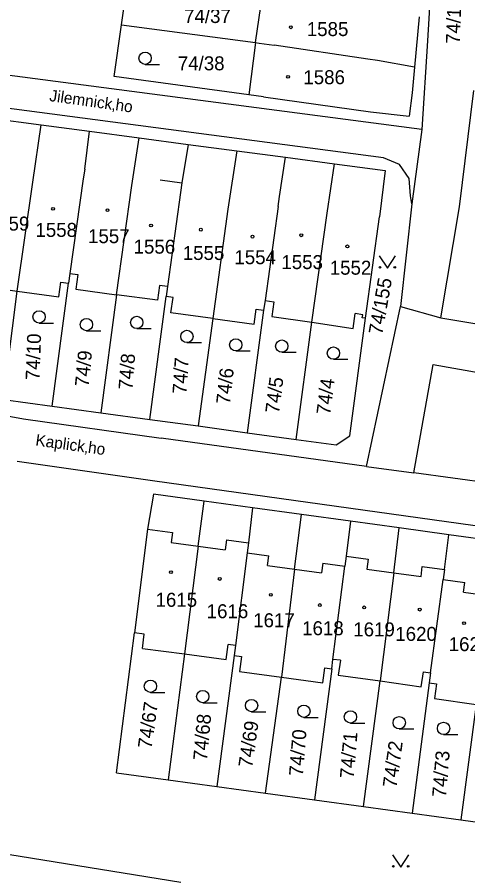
# Model space of a CAD drawing. Extents: x -735249 to -729401, y -1124843 to -1121828.
# Drawn here: x -734160.5 to -734105.7, y -1123145.7 to -1123040.9 of the extents above; entities that cross this region are included whole.
import ezdxf

# ---------------------------------------------------------------- set-up
doc = ezdxf.new("R2010")
doc.units = 0
for name, color, linetype in [('Vrstva 1', 7, 'Continuous'), ('Vrstva 15', 7, 'Continuous'), ('Vrstva 18', 7, 'Continuous'), ('Vrstva 19', 7, 'Continuous'), ('Vrstva 25', 7, 'Continuous'), ('Vrstva 4', 7, 'Continuous')]:
    doc.layers.add(name, color=color, linetype=linetype)

msp = doc.modelspace()

# ---------------------------------------------------------------- linework, layer by layer
at = {"layer": 'Vrstva 1'}
for points in [[(-734109.68, -1123028.77), (-734110.56, -1123043.76)], [(-734147.8, -1123041.82), (-734146.96, -1123035.85)], [(-734131.49, -1123043.99), (-734130.67, -1123038.13)], [(-734111.61, -1123040.83), (-734112.16, -1123046.96)], [(-734111.28, -1123054.55), (-734204.46, -1123042.34)], [(-734148.69, -1123048.1), (-734147.8, -1123041.82)], [(-734147.8, -1123041.82), (-734131.49, -1123043.99)], [(-734131.49, -1123043.99), (-734132.33, -1123050.34)], [(-734131.49, -1123043.99), (-734131.06, -1123044.04)], [(-734131.06, -1123044.04), (-734129.25, -1123044.31)], [(-734117.85, -1123045.99), (-734129.25, -1123044.31)], [(-734110.56, -1123043.76), (-734111.28, -1123054.55)], [(-734116.65, -1123046.17), (-734117.85, -1123045.99)], [(-734112.16, -1123046.96), (-734116.65, -1123046.17)], [(-734115.94, -1123058.01), (-734201.22, -1123046.76)], [(-734112.16, -1123046.96), (-734112.44, -1123050.11)], [(-734132.33, -1123050.34), (-734148.69, -1123048.1)], [(-734130.51, -1123050.59), (-734132.33, -1123050.34)], [(-734130.51, -1123050.59), (-734117.52, -1123052.4)], [(-734112.44, -1123050.11), (-734112.81, -1123052.93)], [(-734106.67, -1123063.96), (-734104.94, -1123049.83)], [(-734117.52, -1123052.4), (-734112.81, -1123052.93)], [(-734163.75, -1123053.19), (-734157.58, -1123054.01)], [(-734158.57, -1123060.96), (-734157.58, -1123054.01)], [(-734157.58, -1123054.01), (-734151.71, -1123054.78)], [(-734152.28, -1123059.4), (-734151.71, -1123054.78)], [(-734151.71, -1123054.78), (-734145.67, -1123055.58)], [(-734111.28, -1123054.55), (-734112.49, -1123063.63)], [(-734146.54, -1123061.4), (-734145.67, -1123055.58)], [(-734145.67, -1123055.58), (-734139.69, -1123056.38)], [(-734139.69, -1123056.38), (-734140.45, -1123061.07)], [(-734139.69, -1123056.38), (-734133.76, -1123057.16)], [(-734133.76, -1123057.16), (-734134.87, -1123064.28)], [(-734133.76, -1123057.16), (-734127.85, -1123057.94)], [(-734128.6, -1123062.74), (-734127.85, -1123057.94)], [(-734127.85, -1123057.94), (-734121.9, -1123058.73)], [(-734113.98, -1123058.83), (-734115.94, -1123058.01)], [(-734122.77, -1123064.74), (-734121.9, -1123058.73)], [(-734121.9, -1123058.73), (-734115.71, -1123059.55)], [(-734112.8, -1123060.51), (-734113.98, -1123058.83)], [(-734152.28, -1123059.4), (-734152.45, -1123060.58)], [(-734115.71, -1123059.55), (-734116.41, -1123065.2)], [(-734160.48, -1123074.24), (-734158.57, -1123060.96)], [(-734152.45, -1123060.58), (-734154.09, -1123072.08)], [(-734140.45, -1123061.07), (-734140.61, -1123062.25)], [(-734112.65, -1123062.65), (-734112.8, -1123060.51)], [(-734148.4, -1123074.69), (-734146.54, -1123061.4)], [(-734140.61, -1123062.25), (-734142.22, -1123073.68)], [(-734128.76, -1123063.94), (-734128.6, -1123062.74)], [(-734112.49, -1123063.63), (-734112.65, -1123062.65)], [(-734134.87, -1123064.28), (-734136.71, -1123077.58)], [(-734128.76, -1123063.94), (-734130.34, -1123075.37)], [(-734112.49, -1123063.63), (-734113.85, -1123076.12)], [(-734108.94, -1123077.51), (-734106.67, -1123063.96)], [(-734124.64, -1123078.04), (-734122.77, -1123064.74)], [(-734118.14, -1123077.54), (-734116.41, -1123065.2)], [(-734154.09, -1123072.08), (-734154.26, -1123073.28)], [(-734154.09, -1123072.08), (-734153.12, -1123072.21)], [(-734153.12, -1123072.21), (-734153.36, -1123074.01)], [(-734165.44, -1123073.56), (-734160.48, -1123074.24)], [(-734156.23, -1123088.23), (-734154.26, -1123073.28)], [(-734155.42, -1123074.94), (-734155.17, -1123073.16)], [(-734155.17, -1123073.16), (-734154.26, -1123073.28)], [(-734143.19, -1123073.55), (-734143.44, -1123075.36)], [(-734142.22, -1123073.68), (-734143.19, -1123073.55)], [(-734142.22, -1123073.68), (-734142.38, -1123074.9)], [(-734162.16, -1123087.42), (-734160.48, -1123074.24)], [(-734160.48, -1123074.24), (-734155.42, -1123074.94)], [(-734153.36, -1123074.01), (-734148.4, -1123074.69)], [(-734148.4, -1123074.69), (-734150.31, -1123089.04)], [(-734143.44, -1123075.36), (-734148.4, -1123074.69)], [(-734144.37, -1123089.85), (-734142.38, -1123074.9)], [(-734141.52, -1123075.02), (-734142.38, -1123074.9)], [(-734141.78, -1123076.87), (-734141.52, -1123075.02)], [(-734130.34, -1123075.37), (-734130.51, -1123076.55)], [(-734130.34, -1123075.37), (-734129.27, -1123075.53)], [(-734129.27, -1123075.53), (-734129.53, -1123077.32)], [(-734136.71, -1123077.58), (-734141.78, -1123076.87)], [(-734130.51, -1123076.55), (-734132.5, -1123091.48)], [(-734131.68, -1123078.28), (-734131.43, -1123076.42)], [(-734131.43, -1123076.42), (-734130.51, -1123076.55)], [(-734119.63, -1123078.78), (-734119.36, -1123076.98)], [(-734118.45, -1123077.12), (-734119.36, -1123076.98)], [(-734117.98, -1123095.58), (-734113.85, -1123076.12)], [(-734113.85, -1123076.12), (-734108.94, -1123077.51)], [(-734136.71, -1123077.58), (-734138.46, -1123090.66)], [(-734136.71, -1123077.58), (-734131.68, -1123078.28)], [(-734129.53, -1123077.32), (-734124.64, -1123078.04)], [(-734120.03, -1123091.85), (-734118.14, -1123077.54)], [(-734118.51, -1123077.48), (-734118.45, -1123077.12)], [(-734118.14, -1123077.54), (-734118.51, -1123077.48)], [(-734108.94, -1123077.51), (-734087.34, -1123081.09)], [(-734126.57, -1123092.29), (-734124.64, -1123078.04)], [(-734124.64, -1123078.04), (-734119.63, -1123078.78)], [(-734112.25, -1123096.36), (-734109.9, -1123083.19)], [(-734109.9, -1123083.19), (-734095.95, -1123085.66)], [(-734183.42, -1123085.43), (-734159.71, -1123089.77)], [(-734162.16, -1123087.42), (-734156.23, -1123088.23)], [(-734156.23, -1123088.23), (-734150.31, -1123089.04)], [(-734150.31, -1123089.04), (-734144.37, -1123089.85)], [(-734159.71, -1123089.77), (-734142.98, -1123092.13)], [(-734144.37, -1123089.85), (-734138.46, -1123090.66)], [(-734138.46, -1123090.66), (-734132.5, -1123091.48)], [(-734132.5, -1123091.48), (-734126.57, -1123092.29)], [(-734117.98, -1123095.58), (-734142.98, -1123092.13)], [(-734126.57, -1123092.29), (-734121.67, -1123092.96)], [(-734121.67, -1123092.96), (-734120.03, -1123091.85)], [(-734160.49, -1123094.94), (-734143.74, -1123097.34)], [(-734117.98, -1123095.58), (-734112.25, -1123096.36)], [(-734098, -1123098.3), (-734112.25, -1123096.36)], [(-734143.74, -1123097.34), (-734081.24, -1123106.08)], [(-734143.9, -1123098.98), (-734144.62, -1123103.21)], [(-734137.76, -1123099.82), (-734143.9, -1123098.98)], [(-734138.49, -1123105.28), (-734137.76, -1123099.82)], [(-734131.88, -1123100.62), (-734137.76, -1123099.82)], [(-734131.88, -1123100.62), (-734132.37, -1123104.89)], [(-734125.92, -1123101.44), (-734131.88, -1123100.62)], [(-734126.76, -1123108.1), (-734125.92, -1123101.44)], [(-734119.95, -1123102.26), (-734125.92, -1123101.44)], [(-734119.95, -1123102.26), (-734120.49, -1123106.51)], [(-734114.01, -1123103.07), (-734119.95, -1123102.26)], [(-734114.66, -1123108.53), (-734114.01, -1123103.07)], [(-734107.98, -1123103.9), (-734114.01, -1123103.07)], [(-734144.62, -1123103.21), (-734146.24, -1123115.86)], [(-734108.53, -1123108.15), (-734107.98, -1123103.9)], [(-734102.03, -1123104.72), (-734107.98, -1123103.9)], [(-734132.37, -1123104.89), (-734132.52, -1123106.1)], [(-734138.49, -1123105.28), (-734140.14, -1123118.39)], [(-734132.52, -1123106.1), (-734133.94, -1123117.4)], [(-734120.49, -1123106.51), (-734120.64, -1123107.73)], [(-734126.76, -1123108.1), (-734128.33, -1123121.25)], [(-734122.08, -1123119.07), (-734120.64, -1123107.73)], [(-734108.53, -1123108.15), (-734108.69, -1123109.34)], [(-734114.66, -1123108.53), (-734116.35, -1123121.7)], [(-734110.21, -1123120.71), (-734108.69, -1123109.34)], [(-734148.4, -1123132.89), (-734146.24, -1123115.86)], [(-734145.06, -1123115.99), (-734146.24, -1123115.86)], [(-734145.25, -1123117.75), (-734145.06, -1123115.99)], [(-734145.25, -1123117.75), (-734140.14, -1123118.39)], [(-734135.07, -1123119.09), (-734134.82, -1123117.28)], [(-734133.94, -1123117.4), (-734134.82, -1123117.28)], [(-734133.94, -1123117.4), (-734134.09, -1123118.6)], [(-734140.14, -1123118.39), (-734142.13, -1123133.75)], [(-734140.14, -1123118.39), (-734135.07, -1123119.09)], [(-734134.09, -1123118.6), (-734136.22, -1123134.56)], [(-734134.09, -1123118.6), (-734133.21, -1123118.72)], [(-734133.21, -1123118.72), (-734133.46, -1123120.53)], [(-734122.23, -1123120.24), (-734122.08, -1123119.07)], [(-734121.18, -1123119.18), (-734122.08, -1123119.07)], [(-734121.18, -1123119.18), (-734121.43, -1123120.99)], [(-734133.46, -1123120.53), (-734128.33, -1123121.25)], [(-734122.23, -1123120.24), (-734124.32, -1123136.19)], [(-734123.33, -1123121.94), (-734123.08, -1123120.11)], [(-734123.08, -1123120.11), (-734122.23, -1123120.24)], [(-734111.34, -1123122.4), (-734111.08, -1123120.58)], [(-734111.08, -1123120.58), (-734110.21, -1123120.71)], [(-734110.21, -1123120.71), (-734110.37, -1123121.93)], [(-734130.29, -1123135.37), (-734128.33, -1123121.25)], [(-734128.33, -1123121.25), (-734123.33, -1123121.94)], [(-734121.43, -1123120.99), (-734116.35, -1123121.7)], [(-734118.38, -1123137), (-734116.35, -1123121.7)], [(-734116.35, -1123121.7), (-734111.34, -1123122.4)], [(-734110.37, -1123121.93), (-734112.46, -1123137.81)], [(-734110.37, -1123121.93), (-734109.48, -1123122.05)], [(-734109.48, -1123122.05), (-734109.74, -1123123.84)], [(-734109.74, -1123123.84), (-734104.66, -1123124.55)], [(-734104.66, -1123124.55), (-734106.53, -1123138.62)], [(-734148.4, -1123132.89), (-734142.13, -1123133.75)], [(-734142.13, -1123133.75), (-734136.22, -1123134.56)], [(-734136.22, -1123134.56), (-734130.29, -1123135.37)], [(-734130.29, -1123135.37), (-734124.32, -1123136.19)], [(-734124.32, -1123136.19), (-734118.38, -1123137)], [(-734118.38, -1123137), (-734112.46, -1123137.81)], [(-734112.46, -1123137.81), (-734106.53, -1123138.62)], [(-734106.53, -1123138.62), (-734100.42, -1123139.46)], [(-734169.95, -1123141.46), (-734140.57, -1123146.21)]]:
    msp.add_lwpolyline(points, dxfattribs=at)
at = {"layer": 'Vrstva 25'}
for points in [[(-734144.93, -1123046.64), (-734143.18, -1123046.64)], [(-734116.46, -1123069.94), (-734115.46, -1123071.44), (-734114.46, -1123069.94)], [(-734157.83, -1123078.13), (-734156.08, -1123078.13)], [(-734152.06, -1123079.07), (-734150.31, -1123079.07)], [(-734145.95, -1123078.81), (-734144.2, -1123078.81)], [(-734139.84, -1123080.51), (-734138.09, -1123080.51)], [(-734133.9, -1123081.53), (-734132.15, -1123081.53)], [(-734128.31, -1123081.69), (-734126.56, -1123081.69)], [(-734122.03, -1123082.54), (-734120.28, -1123082.54)], [(-734144.28, -1123123.1), (-734142.53, -1123123.1)], [(-734137.92, -1123124.35), (-734136.17, -1123124.35)], [(-734131.98, -1123125.45), (-734130.23, -1123125.45)], [(-734125.62, -1123126.14), (-734123.87, -1123126.14)], [(-734119.95, -1123126.83), (-734118.2, -1123126.83)], [(-734114.01, -1123127.53), (-734112.26, -1123127.53)], [(-734108.62, -1123128.22), (-734106.87, -1123128.22)], [(-734114.83, -1123142.86), (-734113.83, -1123144.36), (-734112.83, -1123142.86)]]:
    msp.add_lwpolyline(points, dxfattribs=at)
for centre, radius in [((-734127.21, -1123042.12), 0.175), ((-734144.93, -1123045.89), 0.75), ((-734127.54, -1123048.15), 0.175), ((-734156.13, -1123064.22), 0.175), ((-734149.51, -1123064.39), 0.175), ((-734144.2, -1123066.25), 0.175), ((-734138.15, -1123066.76), 0.175), ((-734131.87, -1123067.61), 0.175), ((-734125.93, -1123067.44), 0.175), ((-734120.33, -1123068.8), 0.175), ((-734116.36, -1123071.34), 0.1), ((-734114.56, -1123071.34), 0.1), ((-734157.83, -1123077.38), 0.75), ((-734152.06, -1123078.32), 0.75), ((-734145.95, -1123078.06), 0.75), ((-734139.84, -1123079.76), 0.75), ((-734133.9, -1123080.78), 0.75), ((-734128.31, -1123080.94), 0.75), ((-734122.03, -1123081.79), 0.75), ((-734141.79, -1123108.45), 0.175), ((-734135.85, -1123109.28), 0.175), ((-734129.63, -1123111.22), 0.175), ((-734123.68, -1123112.46), 0.175), ((-734118.29, -1123112.74), 0.175), ((-734111.52, -1123113.01), 0.175), ((-734106.13, -1123114.67), 0.175), ((-734144.28, -1123122.35), 0.75), ((-734137.92, -1123123.6), 0.75), ((-734131.98, -1123124.7), 0.75), ((-734125.62, -1123125.39), 0.75), ((-734119.95, -1123126.08), 0.75), ((-734114.01, -1123126.78), 0.75), ((-734108.62, -1123127.47), 0.75), ((-734114.73, -1123144.26), 0.1), ((-734112.93, -1123144.26), 0.1)]:
    msp.add_circle(centre, radius, dxfattribs=at)
at = {"layer": 'Vrstva 4'}
for points in [[(-734143.11, -1123060.69), (-734140.45, -1123061.07)], [(-734144.62, -1123103.21), (-734141.58, -1123103.62)], [(-734141.58, -1123103.62), (-734141.74, -1123104.83)], [(-734141.74, -1123104.83), (-734138.49, -1123105.28)], [(-734135.03, -1123104.52), (-734135.2, -1123105.73)], [(-734135.03, -1123104.52), (-734132.37, -1123104.89)], [(-734138.49, -1123105.28), (-734135.2, -1123105.73)], [(-734132.52, -1123106.1), (-734129.89, -1123106.46)], [(-734130.05, -1123107.65), (-734129.89, -1123106.46)], [(-734123.31, -1123107.36), (-734123.47, -1123108.55)], [(-734123.31, -1123107.36), (-734120.64, -1123107.73)], [(-734120.49, -1123106.51), (-734117.78, -1123106.88)], [(-734117.78, -1123106.88), (-734117.95, -1123108.09)], [(-734130.05, -1123107.65), (-734126.76, -1123108.1)], [(-734126.76, -1123108.1), (-734123.47, -1123108.55)], [(-734117.95, -1123108.09), (-734114.66, -1123108.53)], [(-734111.37, -1123108.97), (-734111.21, -1123107.78)], [(-734111.21, -1123107.78), (-734108.53, -1123108.15)], [(-734114.66, -1123108.53), (-734111.37, -1123108.97)], [(-734108.69, -1123109.34), (-734106.03, -1123109.7)], [(-734106.2, -1123110.9), (-734106.03, -1123109.7)], [(-734106.2, -1123110.9), (-734102.91, -1123111.35)]]:
    msp.add_lwpolyline(points, dxfattribs=at)

# ---------------------------------------------------------------- texts
at = {"layer": 'Vrstva 15'}
for s, height, rotation, p in [('Jilemnick‚ho', 1.39999, 352.0028, (-734156.635, -1123051.09)), ('Kaplick‚ho', 1.4, 352.1028, (-734158.325, -1123093.03))]:
    msp.add_text(s, height=height, rotation=rotation, dxfattribs=at).set_placement(p)
at = {"layer": 'Vrstva 18'}
for s, rotation, p in [('74/153', 87.8007, (-734106.652, -1123044.173)), ('74/155', 80.00064, (-734116.092, -1123079.629)), ('74/10', 88.0007, (-734157.772, -1123085.114)), ('74/9', 84.60067, (-734151.79, -1123085.953)), ('74/8', 85.40068, (-734146.483, -1123086.305)), ('74/7', 86.10069, (-734139.915, -1123086.807)), ('74/6', 83.60066, (-734134.616, -1123088.089)), ('74/5', 82.80066, (-734128.643, -1123089.197)), ('74/4', 82.70066, (-734122.422, -1123089.367)), ('74/67', 82.00065, (-734144.15, -1123130.015)), ('74/68', 84.80067, (-734137.401, -1123131.453)), ('74/69', 81.80065, (-734131.919, -1123132.324)), ('74/70', 85.40068, (-734125.743, -1123133.335)), ('74/71', 85.30068, (-734119.552, -1123133.625)), ('74/72', 82.10065, (-734114.36, -1123134.765)), ('74/73', 85.30068, (-734108.332, -1123135.925))]:
    msp.add_text(s, height=1.7, rotation=rotation, dxfattribs=at).set_placement(p)
for s, p in [('74/37', (-734140.19, -1123041.6)), ('74/38', (-734140.95, -1123047.36))]:
    msp.add_text(s, height=1.7, dxfattribs=at).set_placement(p)
at = {"layer": 'Vrstva 19'}
for s, p in [('1585', (-734125.26, -1123043.19)), ('1586', (-734125.68, -1123049.05)), ('1559', (-734164.07, -1123066.87)), ('1558', (-734158.27, -1123067.64)), ('1557', (-734151.87, -1123068.4)), ('1556', (-734146.33, -1123069.68)), ('1555', (-734140.35, -1123070.45)), ('1554', (-734134.07, -1123070.96)), ('1553', (-734128.35, -1123071.56)), ('1552', (-734122.47, -1123072.24)), ('1615', (-734143.66, -1123112.67)), ('1616', (-734137.44, -1123114.06)), ('1617', (-734131.78, -1123115.16)), ('1618', (-734125.83, -1123116.13)), ('1619', (-734119.61, -1123116.27)), ('1620', (-734114.5, -1123116.82)), ('1621', (-734108, -1123118.07))]:
    msp.add_text(s, height=1.7, dxfattribs=at).set_placement(p)

doc.saveas('drawing.dxf')
